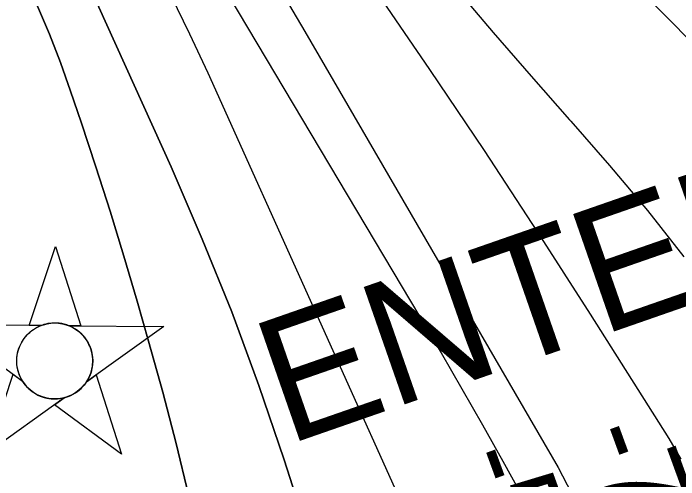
# Model space of a CAD drawing. Extents: x 3625074 to 3663148, y 511451 to 537151.
# Drawn here: x 3657719 to 3658253, y 528805 to 529180 of the extents above; entities that cross this region are included whole.
import ezdxf

# ---------------------------------------------------------------- set-up
doc = ezdxf.new("R2010")
doc.units = 0
for name, color, linetype in [('V-CHAN-NAID', 7, 'Continuous'), ('V-GRID-MAJR', 7, 'Continuous'), ('V-RIVR-RANG', 7, 'Continuous'), ('V-TOPO-DPTH', 7, 'Continuous'), ('V-TOPO-MAJR', 7, 'Continuous'), ('V-TOPO-MINR', 7, 'Continuous')]:
    doc.layers.add(name, color=color, linetype=linetype)

msp = doc.modelspace()

# ---------------------------------------------------------------- linework, layer by layer
at = {"layer": 'V-CHAN-NAID'}
for points in [[(3657740.96, 528929.18), (3657731.37, 528929.24), (3657752.5, 528992.73), (3657772.72, 528928.95), (3657763.14, 528929.02), (3657761.56, 528929.6), (3657759.46, 528930.22), (3657757.42, 528930.67), (3657755.39, 528930.98), (3657754.22, 528931.09), (3657752.69, 528931.17), (3657750.96, 528931.17), (3657749.59, 528931.1), (3657747.69, 528930.9), (3657746.32, 528930.68), (3657744.54, 528930.3), (3657743.01, 528929.88), (3657741.98, 528929.54)], [(3657740.96, 528929.18), (3657664.47, 528929.72), (3657726.03, 528884.32), (3657724.92, 528886.23), (3657724.11, 528887.86), (3657723.29, 528889.82), (3657722.59, 528891.88), (3657722.22, 528893.2), (3657721.86, 528894.83), (3657721.62, 528896.27), (3657721.43, 528897.87), (3657721.32, 528899.61), (3657721.31, 528901.19), (3657721.42, 528903.26), (3657721.6, 528904.88), (3657721.99, 528907.08), (3657722.47, 528909.01), (3657723.08, 528910.89), (3657723.73, 528912.57), (3657724.46, 528914.16), (3657725.27, 528915.69), (3657726.33, 528917.43), (3657727.36, 528918.9), (3657728.36, 528920.17), (3657729.37, 528921.32), (3657730.68, 528922.65), (3657731.73, 528923.62), (3657733.44, 528925.02), (3657734.66, 528925.89), (3657736.34, 528926.95), (3657738.07, 528927.9), (3657739.52, 528928.58)], [(3657763.14, 528929.02), (3657839.63, 528928.48), (3657777.42, 528883.95), (3657778.33, 528885.44), (3657779.31, 528887.29), (3657780.03, 528888.88), (3657780.77, 528890.83), (3657781.31, 528892.61), (3657781.71, 528894.25), (3657782.07, 528896.26), (3657782.26, 528897.84), (3657782.38, 528900.04), (3657782.35, 528902.1), (3657782.16, 528904.32), (3657781.9, 528906.08), (3657781.41, 528908.32), (3657780.77, 528910.45), (3657780.02, 528912.44), (3657779.37, 528913.88), (3657778.36, 528915.8), (3657777.3, 528917.52), (3657776.08, 528919.22), (3657774.82, 528920.76), (3657773.55, 528922.12), (3657771.92, 528923.66), (3657770.18, 528925.07), (3657768.49, 528926.25), (3657766.61, 528927.38), (3657765.14, 528928.14)], [(3657759.39, 528871.05), (3657697.19, 528826.53), (3657718.32, 528890.01), (3657726.03, 528884.32), (3657726.67, 528883.35), (3657728.05, 528881.5), (3657729.26, 528880.08), (3657730.73, 528878.58), (3657732.12, 528877.33), (3657733.57, 528876.17), (3657734.98, 528875.18), (3657736.65, 528874.15), (3657738.37, 528873.24), (3657740.16, 528872.43), (3657741.6, 528871.87), (3657743.23, 528871.34), (3657745.46, 528870.78), (3657746.99, 528870.49), (3657749.02, 528870.23), (3657750.55, 528870.13), (3657752.41, 528870.11), (3657754.1, 528870.18), (3657755.81, 528870.36), (3657757.71, 528870.67)], [(3657777.42, 528883.95), (3657785.22, 528889.54), (3657805.44, 528825.76), (3657751.6, 528865.47), (3657759.39, 528871.05), (3657761.06, 528871.52), (3657762.67, 528872.08), (3657764.83, 528873), (3657766.56, 528873.88), (3657768.43, 528875), (3657770.17, 528876.21), (3657771.72, 528877.45), (3657773.01, 528878.62), (3657774.39, 528880.04), (3657775.6, 528881.44), (3657776.71, 528882.92)]]:
    msp.add_lwpolyline(points, close=True, dxfattribs=at)
msp.add_circle((3657751.84, 528900.64), 30.54, dxfattribs=at)
at = {"layer": 'V-GRID-MAJR'}
msp.add_spline([(3645021.39, 529136.88), (3650299.29, 529190.23), (3655577.19, 529244.35), (3660855.08, 529299.24)], degree=3, dxfattribs=at)
at = {"layer": 'V-TOPO-DPTH'}
for points in [[(3657763.87, 529236.76), (3657845.43, 529056.63), (3657870.48, 528998.68), (3657894.18, 528940.2), (3657915.86, 528880.94), (3657936.19, 528821.17), (3657965.96, 528728.43), (3657970.06, 528714.55), (3657973.72, 528700.57), (3657976.71, 528686.43), (3657979.27, 528672.19), (3657988.66, 528611.69), (3657995.23, 528567.08), (3658001.31, 528522.4), (3658006.68, 528477.64), (3658011.57, 528432.81), (3658013.14, 528417.27), (3658018.52, 528364.63), (3658023.97, 528312), (3658029.55, 528259.39), (3658035.21, 528206.78), (3658041.52, 528148.75)], [(3658041.52, 528148.75), (3658035.21, 528206.78), (3658029.55, 528259.39), (3658023.97, 528312), (3658018.52, 528364.63), (3658013.14, 528417.27), (3658011.57, 528432.81), (3658006.68, 528477.64), (3658001.31, 528522.4), (3657995.23, 528567.08), (3657988.66, 528611.69), (3657979.27, 528672.19), (3657976.71, 528686.43), (3657973.72, 528700.57), (3657970.06, 528714.55), (3657965.96, 528728.43), (3657936.19, 528821.17), (3657915.86, 528880.94), (3657894.18, 528940.2), (3657870.48, 528998.68), (3657845.43, 529056.63), (3657763.87, 529236.76)], [(3657738.04, 529185.94), (3657747.62, 529163.46), (3657756.39, 529140.65), (3657764.62, 529117.63), (3657773.06, 529092.63), (3657784.87, 529056.86), (3657796.34, 529020.99), (3657807.33, 528984.97), (3657817.98, 528948.85), (3657827.26, 528916.57), (3657838.61, 528875.52), (3657849.4, 528834.33), (3657859.35, 528792.92)], [(3657859.35, 528792.92), (3657849.4, 528834.33), (3657838.61, 528875.52), (3657827.26, 528916.57), (3657817.98, 528948.85), (3657807.33, 528984.97), (3657796.34, 529020.99), (3657784.87, 529056.86), (3657773.06, 529092.63), (3657764.62, 529117.63), (3657756.39, 529140.65), (3657747.62, 529163.46), (3657738.04, 529185.94)]]:
    msp.add_lwpolyline(points, dxfattribs=at)
at = {"layer": 'V-TOPO-MAJR'}
for points in [[(3657766.65, 529840.89), (3657783.07, 529806.28), (3657798.48, 529771.16), (3657813.23, 529735.41), (3657820.53, 529717.79), (3657827.87, 529700.19), (3657835.28, 529682.62), (3657842.72, 529665.06), (3657850.54, 529647.69), (3657858.79, 529630.54), (3657867.72, 529613.74), (3657877.1, 529597.15), (3657926.22, 529514.18), (3657941.74, 529489.08), (3657957.88, 529464.4), (3658484.47, 528935.24)], [(3657845.05, 529194.69), (3657860.21, 529163.69), (3657874.81, 529132.4), (3658049.1, 528745.37), (3658051.98, 528738.4), (3658054.56, 528731.32), (3658056.69, 528724.1), (3658058.53, 528716.78), (3658071.46, 528657.3), (3658079.05, 528620.09), (3658086, 528582.76), (3658091.98, 528545.26), (3658097.31, 528507.66), (3658102.98, 528463.6), (3658110.6, 528403.87), (3658118.13, 528344.13), (3658125.54, 528284.37), (3658132.86, 528224.61), (3658141.1, 528156.81)]]:
    msp.add_lwpolyline(points, dxfattribs=at)
at = {"layer": 'V-TOPO-MINR'}
for points in [[(3657616.81, 529845.28), (3657636.67, 529809.04), (3657656.55, 529772.81), (3657663.51, 529760.13), (3657679.95, 529730.27), (3657696.44, 529700.43), (3657713, 529670.63), (3657729.61, 529640.85), (3657746.37, 529611.17), (3657763.3, 529581.58), (3657780.46, 529552.12), (3657797.78, 529522.76), (3657840.5, 529451), (3657857.77, 529422.66), (3657875.42, 529394.56), (3657893.65, 529366.84), (3657912.26, 529339.36), (3658008.91, 529199.8), (3658053.18, 529135.02), (3658096.93, 529069.89), (3658139.88, 529004.23), (3658182.29, 528938.22), (3658245.57, 528838.41), (3658255.09, 528821.67)], [(3657834.16, 529290.88), (3658045.41, 528936.12), (3658062.39, 528907.29), (3658079.2, 528878.35), (3658095.73, 528849.26), (3658112.09, 528820.07), (3658140.06, 528769.57), (3658142.12, 528765.48), (3658143.95, 528761.3), (3658145.43, 528756.99), (3658146.69, 528752.59), (3658159.47, 528700.06), (3658166.31, 528669.21), (3658172.32, 528638.23), (3658177.05, 528607.02), (3658180.95, 528575.67), (3658181.86, 528566.89), (3658185.59, 528531.05), (3658189.32, 528495.2), (3658193.07, 528459.36), (3658196.82, 528423.51), (3658209.7, 528300.84), (3658216.97, 528231.43), (3658224.2, 528162.02)], [(3657763.87, 529236.76), (3657845.43, 529056.63), (3657870.48, 528998.68), (3657894.18, 528940.2), (3657915.86, 528880.94), (3657936.19, 528821.17), (3657965.96, 528728.43), (3657970.06, 528714.55), (3657973.72, 528700.57), (3657976.71, 528686.43), (3657979.27, 528672.19), (3657988.66, 528611.69), (3657995.23, 528567.08), (3658001.31, 528522.4), (3658006.68, 528477.64), (3658011.57, 528432.81), (3658013.14, 528417.27), (3658018.52, 528364.63), (3658023.97, 528312), (3658029.55, 528259.39), (3658035.21, 528206.78), (3658041.52, 528148.75)], [(3657933.63, 529198.42), (3657952.87, 529165.61), (3658156.42, 528814.94), (3658167.28, 528794.28), (3658176.93, 528773.14), (3658184.79, 528751.26), (3658191.44, 528728.89), (3658337.63, 528149.16)], [(3658074.22, 529200.46), (3658104.26, 529164.77), (3658134.83, 529129.53), (3658165.75, 529094.59), (3658166.71, 529093.52), (3658197.83, 529057.84), (3658228.25, 529021.57), (3658257.61, 528984.44)], [(3657738.04, 529185.94), (3657747.62, 529163.46), (3657756.39, 529140.65), (3657764.62, 529117.63), (3657773.06, 529092.63), (3657784.87, 529056.86), (3657796.34, 529020.99), (3657807.33, 528984.97), (3657817.98, 528948.85), (3657827.26, 528916.57), (3657838.61, 528875.52), (3657849.4, 528834.33), (3657859.35, 528792.92)]]:
    msp.add_lwpolyline(points, dxfattribs=at)

# ---------------------------------------------------------------- texts
at = {"layer": 'V-CHAN-NAID'}
for s, rotation, p in [('9-MILE POINT INTAKE ', 49.9756, (3657021.95, 529117.6)), ('ENTERGY FUEL OIL ', 19.2001, (3657938.55, 528832.76)), (' DOCK (103.8) (3)', 16.7903, (3657971.63, 528461.21))]:
    msp.add_text(s, height=100, rotation=rotation, dxfattribs=at).set_placement(p)
at = {"layer": 'V-RIVR-RANG'}
for s, p in [('-71', (3658176.15, 528841.92)), ('-58', (3658076.62, 528822.96))]:
    msp.add_text(s, height=67, rotation=290.0649, dxfattribs=at).set_placement(p)

doc.saveas('drawing.dxf')
